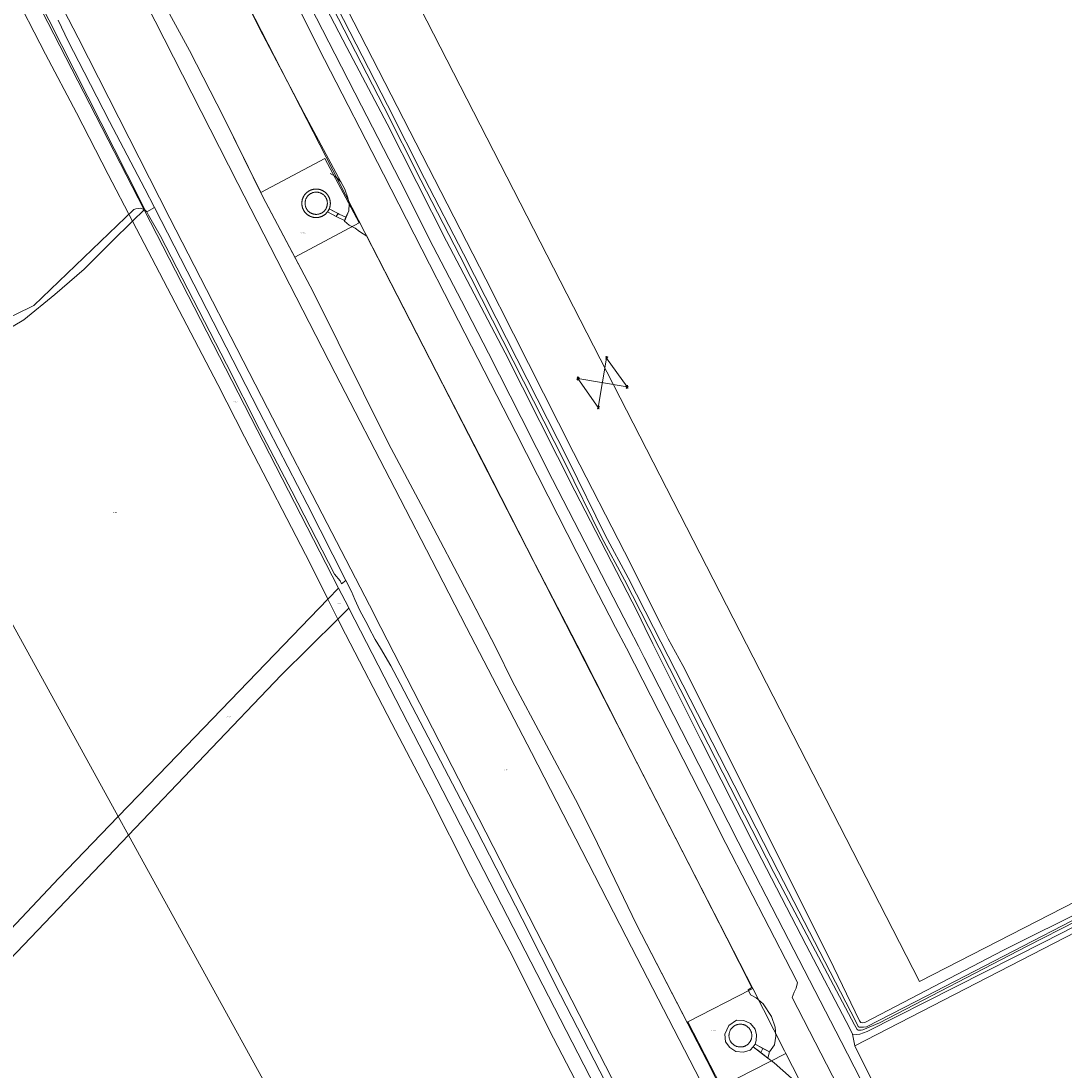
# Model space of a CAD drawing. Header units: metres. Extents: x 250001 to 257773, y 598992 to 609118.
# Tile 507 of 656: x 253388 to 253746, y 605348 to 605708. Entities that reach past the tile are written whole.
import ezdxf
from ezdxf.enums import TextEntityAlignment as Align
from ezdxf.lldxf.tags import DXFTag

# ---------------------------------------------------------------- set-up
doc = ezdxf.new("R2010")
doc.units = ezdxf.units.M
for name, color, linetype, lineweight in [('B-WE-GR-GRAS-GV', 252, 'Continuous', 13), ('B-WE-GR-GROENVOORZIENING-GV', 252, 'Continuous', 18), ('B-WE-IE-MEUBILAIR_WEGMEUBILAIR_HOOGSPANNINGSMAST-G', 252, 'Continuous', 18), ('B-WE-IE-MEUBILAIR_WEGMEUBILAIR_HOOGSPANNINGSMAST-S', 252, 'Continuous', 25), ('B-WE-IE-TERREINAFSCHEIDING_KUNSTMATIG_HEKWERK-G', 252, 'IE-TERREINAFSCHEIDING-KUNSTMATIG', 18), ('B-WE-KG-GRENS_PERCEEL-G', 150, 'KG-PERCEEL', 18), ('B-WE-KG-GRENS_PERCEEL-S', 150, 'Continuous', 25), ('B-WE-OG-BEBOUWING_WINDTURBINE-GV', 1, 'Continuous', 18), ('B-WE-OG-TERREIN_ERF-GV', 7, 'Continuous', 18), ('B-WE-OG-WATER-GV', 252, 'Continuous', 18), ('B-WE-OG-WATER_SLOOT-GV', 252, 'Continuous', 18), ('B-WE-VH-ONVERHARD-GV', 252, 'Continuous', 18), ('B-WE-VH-VERHARDING_GESLOTEN-GV', 252, 'Continuous', 18), ('B-WE-VH-VERHARDING_OPEN-GV', 252, 'Continuous', 18), ('X-XX-AL-REFERENTIE-G', 7, 'Continuous', 18)]:
    doc.layers.add(name, color=color, linetype=linetype, lineweight=lineweight)
doc.styles.add('NLCS-ISO', font='NLCS-ISO.ttf')
doc.styles.get("Standard").update_dxf_attribs({"font": 'NLCS-ISO.ttf'})
doc.linetypes.add('IE-TERREINAFSCHEIDING-KUNSTMATIG', pattern='A,4,[82,NLCS.shx,S=0.75,R=90,X=0,Y=0],4,-2', length=10)
tags = doc.linetypes.add('KG-PERCEEL', pattern='A,5.5,-2,["P",Standard,S=1.8,R=0,X=-0.5,Y=-0.9],-2,5.5,-2,[5,NLCS.SHX,S=0.75,R=0,X=0,Y=0],-2', length=19).pattern_tags.tags
tags[6] = DXFTag(74, 10)

# ---------------------------------------------------------------- blocks, each defined once
blk = doc.blocks.new('SKG-PERCEELNUMMER-SO')
at = {"style": 'NLCS-ISO', "oblique": 10, "flags": 1}
blk.add_attdef('GEMEENTECODE', text='', height=1.8, dxfattribs=at).set_placement((0, 2.6), align=Align.MIDDLE_CENTER)
at = {"style": 'NLCS-ISO', "oblique": 10}
blk.add_attdef('SECTIE', text='', height=1.8, dxfattribs=at).set_placement((-0.5, 0), align=Align.MIDDLE_RIGHT)
blk.add_attdef('PERCEELNUMMER', text='', height=1.8, dxfattribs=at).set_placement((0.5, 0), align=Align.MIDDLE_LEFT)
blk = doc.blocks.new('BS2021-132-Xref-KAD-20210617')
at = {"layer": 'B-WE-KG-GRENS_PERCEEL-G', "flags": 128}
for points in [[(253470.56, 605649.139), (253457.9, 605674.94), (253446.08, 605697.87), (253436.54, 605715.57), (253422.18, 605744.18), (253415.72, 605756.15), (253408.6, 605770.75), (253388.75, 605809.41), (253366.24, 605852.73), (253337.08, 605908.04), (253312.5, 605956.97), (253312.182, 605957.553)], [(253426.556, 605639.316), (253418.192, 605655.327), (253407.346, 605676.526), (253396.763, 605696.651), (253384.979, 605719.589), (253377.667, 605733.601), (253371.834, 605745.185), (253368.177, 605752.239), (253364.861, 605760.562), (253361.481, 605769.315), (253358.659, 605776.21), (253356.44, 605783.521), (253354.685, 605789.285), (253353.758, 605792.101), (253352.669, 605794.369), (253351.549, 605796.102), (253348.802, 605798.617), (253346.569, 605800.856), (253344.057, 605803.991), (253341.374, 605807.539), (253338.755, 605812.235), (253337.02, 605816.394), (253334.087, 605821.475), (253328.92, 605830.464), (253323.509, 605840.051), (253320.504, 605846.326), (253319.392, 605850.154), (253319.263, 605857.223), (253318.847, 605860.311)], [(253318.847, 605860.311), (253430.534, 605643.219)], [(253778.9, 605103.93), (253895.76, 605163.82), (253928.51, 605272.36), (253839.73, 605451.94), (253696.62, 605378.51), (253493.39, 605774.79), (253562.46, 605853.27)], [(253639.33, 605376.127), (253413.23, 605816.94), (253415.54, 605819.55)], [(253482.223, 605627.032), (253504.305, 605638.717), (253492.599, 605660.837), (253470.56, 605649.139)], [(253470.591, 605649.075), (253470.56, 605649.139)], [(253482.223, 605627.032), (253471.28, 605647.67), (253470.591, 605649.075)], [(253426.556, 605639.316), (253430.534, 605643.219)], [(253430.534, 605643.219), (253497.28, 605513.482)], [(253338.764, 605585.671), (253348.42, 605587.427), (253362.48, 605591.444), (253371.854, 605595.461), (253382.568, 605601.487), (253389.262, 605605.504), (253399.976, 605614.209), (253410.018, 605622.913), (253419.392, 605632.287), (253426.556, 605639.316)], [(253493.631, 605509.697), (253487.506, 605521.94), (253464.978, 605565.34), (253455.826, 605583.352), (253426.556, 605639.316)], [(253482.249, 605626.984), (253482.223, 605627.032)], [(253617.093, 605363.997), (253599.5, 605398.12), (253584.56, 605428.92), (253578.55, 605440.94), (253556.79, 605481.67), (253551.42, 605492.69), (253542.77, 605509.49), (253526.45, 605540.59), (253514.37, 605563.08), (253488.54, 605615.12), (253482.249, 605626.984)], [(253421.675, 605435.101), (253338.764, 605585.671)], [(253497.28, 605513.482), (253493.693, 605509.762)], [(253497.28, 605513.482), (253500.67, 605506.89), (253500.822, 605506.597)], [(253493.631, 605509.697), (253438.81, 605452.847), (253421.675, 605435.101)], [(253493.693, 605509.762), (253493.631, 605509.697)], [(253497.048, 605502.865), (253493.631, 605509.697)], [(253497.134, 605502.95), (253500.822, 605506.597)], [(253500.822, 605506.597), (253682.112, 605154.213)], [(253425.181, 605428.733), (253477.594, 605483.625), (253497.048, 605502.865)], [(253497.048, 605502.865), (253497.134, 605502.95)], [(253681.602, 605153.845), (253674.909, 605163.539), (253670.369, 605169.624), (253666.611, 605174.305), (253662.96, 605179.294), (253654.501, 605195.325), (253649.28, 605206.782), (253636.228, 605232.007), (253627.138, 605250.296), (253613.725, 605275.984), (253598.632, 605305.022), (253585.94, 605330.298), (253571.032, 605359.112), (253555.998, 605388.872), (253542.527, 605414.44), (253528.229, 605442.73), (253515.49, 605467.05), (253499.632, 605497.701), (253497.048, 605502.865)], [(253421.675, 605435.101), (253401.314, 605414.013), (253344.402, 605353.753), (253301.552, 605309.563), (253296.196, 605304.876), (253225.892, 605230.556), (253144.206, 605144.184), (253095.33, 605093.298), (253087.296, 605086.602), (253044.488, 605041.395)], [(253425.181, 605428.733), (253421.675, 605435.101)], [(253048.469, 605034.2), (253425.181, 605428.733)], [(253577.29, 605152.5), (253425.181, 605428.733)], [(253638.463, 605375.699), (253617.138, 605364.627)], [(253639.33, 605376.127), (253638.463, 605375.699)], [(253650.748, 605353.867), (253650.29, 605354.76), (253639.33, 605376.127)], [(253718.741, 605164.746), (253704.01, 605193.35), (253684.26, 605230.44), (253663.55, 605271.31), (253644.54, 605309.4), (253625.15, 605348.37), (253617.093, 605363.997)], [(253617.138, 605364.627), (253628.493, 605342.465), (253650.748, 605353.867)], [(253740.505, 605178.813), (253650.748, 605353.867)]]:
    blk.add_lwpolyline(points, dxfattribs=at)
at = {"layer": 'B-WE-KG-GRENS_PERCEEL-S', "xscale": 0.2, "yscale": 0.2, "zscale": 0.2}
for p, values in [((253484.603, 605635.321), {'PERCEELNUMMER': '3594', 'SECTIE': 'A'}), ((253461.544, 605577.357), {'PERCEELNUMMER': '202', 'SECTIE': 'M'}), ((253420.287, 605539.357), {'PERCEELNUMMER': '203', 'SECTIE': 'M'}), ((253497.24, 605508.196), {'PERCEELNUMMER': '204', 'SECTIE': 'M'}), ((253459.352, 605469.269), {'PERCEELNUMMER': '205', 'SECTIE': 'M'}), ((253554.505, 605451.145), {'PERCEELNUMMER': '104', 'SECTIE': 'M'}), ((253625.533, 605361.713), {'PERCEELNUMMER': '3593', 'SECTIE': 'A'})]:
    blk.add_blockref('SKG-PERCEELNUMMER-SO', p, dxfattribs=at).add_auto_attribs(values)
blk = doc.blocks.new('SKL-ET_HS_MAST-SO')
for p, q in [((0, 2.1), (-1.4, 1.8)), ((-1.4, 1.8), (-1.4, 1.6)), ((-1.4, 1.6), (0, 1.6)), ((0, 1.3), (-1.4, 1)), ((-1.4, 1), (-1.4, 0.9)), ((-1.4, 0.9), (0, 0.9)), ((-0.4, -0.4), (-0.1, 0.9)), ((0, 0), (-0.4, -0.4)), ((0, 0.5), (-0.2, 0.7)), ((0, 0.5), (-0.2, 0.3)), ((0, 0), (-0.2, 0.3)), ((-0.1, 0.9), (-0.1, 2)), ((0, 2.1), (1.4, 1.8)), ((1.4, 1.6), (0, 1.6)), ((0, 1.3), (1.4, 1)), ((1.4, 0.9), (0, 0.9)), ((0, 0.5), (0.2, 0.7)), ((0, 0.5), (0.2, 0.3)), ((0, 0), (0.2, 0.3)), ((0, 0), (0.4, -0.4)), ((0.1, 0.9), (0.1, 2)), ((0.4, -0.4), (0.1, 0.9)), ((1.4, 1.8), (1.4, 1.6)), ((1.4, 1), (1.4, 0.9)), ((-1, -1.8), (-0.4, -0.4)), ((-1, -1.8), (0, -0.8)), ((0, -0.8), (-0.4, -0.4)), ((0, -0.8), (0.4, -0.4)), ((1, -1.8), (0, -0.8)), ((1, -1.8), (0.4, -0.4))]:
    blk.add_line(p, q)
for points in [[(-1.4, -2), (-0.7, -2), (-0.7, -1.8), (-1.4, -1.8)], [(1.4, -2), (0.7, -2), (0.7, -1.8), (1.4, -1.8)]]:
    blk.add_lwpolyline(points, close=True)
blk = doc.blocks.new('BS2021-132-Xref-BGT-GRIJS-20210617-aangepast')
at = {"layer": 'B-WE-GR-GRAS-GV', "flags": 128}
for points in [[(253436.54, 605715.57), (253446.08, 605697.87), (253457.9, 605674.94), (253471.28, 605647.67), (253488.54, 605615.12), (253514.37, 605563.08), (253526.45, 605540.59), (253542.77, 605509.49), (253547.66, 605500), (253551.42, 605492.69), (253556.79, 605481.67), (253578.55, 605440.94), (253584.56, 605428.92), (253599.5, 605398.12), (253625.15, 605348.37), (253634.558, 605329.462)], [(253655.676, 605342.785), (253646.648, 605350.618), (253644.543, 605352.251), (253642.082, 605354.16), (253639.545, 605356.128), (253638.416, 605354.933), (253636.226, 605354.269), (253633.504, 605354.534), (253631.446, 605355.928), (253629.986, 605357.853), (253629.787, 605360.509), (253631.181, 605363.429), (253633.836, 605365.222), (253636.285, 605365.092), (253638.616, 605364.16), (253640.142, 605362.168), (253640.607, 605360.177), (253640.474, 605358.318), (253640.142, 605357.057), (253642.855, 605355.591), (253645.055, 605354.402), (253646.856, 605356.796), (253647.241, 605359.766), (253647.089, 605362.833), (253645.737, 605366.471), (253642.948, 605370.902), (253640.518, 605372.898), (253638.623, 605373.929), (253637.773, 605375.685), (253639.087, 605376.505), (253630.522, 605393.418), (253617.564, 605418.685), (253597.615, 605457.463), (253580.958, 605490.324), (253575.494, 605501.02), (253564.827, 605521.496), (253547.1, 605556.227), (253533.204, 605583.237), (253519.419, 605609.957), (253506.903, 605634.237), (253504.479, 605635.767), (253502.941, 605636.895), (253500.937, 605637.938), (253499.242, 605639.372), (253499.316, 605639.541), (253496.943, 605640.678), (253496.393, 605640.967), (253493.454, 605642.509), (253493.435, 605642.485), (253493.365, 605642.396), (253493.293, 605642.308), (253493.219, 605642.222), (253493.143, 605642.138), (253493.065, 605642.056), (253492.986, 605641.976), (253492.904, 605641.897), (253492.821, 605641.821), (253492.737, 605641.747), (253492.65, 605641.674), (253492.563, 605641.604), (253492.474, 605641.536), (253492.383, 605641.471), (253492.292, 605641.407), (253492.199, 605641.346), (253492.106, 605641.287), (253492.011, 605641.231), (253491.916, 605641.177), (253491.82, 605641.125), (253491.723, 605641.076), (253491.625, 605641.029), (253491.527, 605640.984), (253491.429, 605640.942), (253491.33, 605640.902), (253491.23, 605640.864), (253491.131, 605640.829), (253491.032, 605640.797), (253490.932, 605640.766), (253490.832, 605640.738), (253490.733, 605640.712), (253490.634, 605640.688), (253490.534, 605640.667), (253490.436, 605640.648), (253490.337, 605640.631), (253490.239, 605640.616), (253490.142, 605640.603), (253490.045, 605640.592), (253489.948, 605640.583), (253489.853, 605640.576), (253489.758, 605640.572), (253489.663, 605640.569), (253489.57, 605640.567), (253489.477, 605640.568), (253489.385, 605640.57), (253489.294, 605640.574), (253489.204, 605640.58), (253489.115, 605640.587), (253489.027, 605640.595), (253488.853, 605640.617), (253488.768, 605640.63), (253488.684, 605640.645), (253488.6, 605640.661), (253488.515, 605640.678), (253488.43, 605640.697), (253488.344, 605640.718), (253488.258, 605640.741), (253488.172, 605640.766), (253488.085, 605640.792), (253487.998, 605640.821), (253487.91, 605640.851), (253487.823, 605640.883), (253487.735, 605640.917), (253487.647, 605640.953), (253487.559, 605640.991), (253487.472, 605641.031), (253487.384, 605641.074), (253487.296, 605641.118), (253487.209, 605641.164), (253487.122, 605641.213), (253487.035, 605641.264), (253486.949, 605641.317), (253486.864, 605641.372), (253486.778, 605641.429), (253486.694, 605641.488), (253486.61, 605641.55), (253486.527, 605641.614), (253486.446, 605641.68), (253486.365, 605641.748), (253486.284, 605641.818), (253486.206, 605641.89), (253486.128, 605641.965), (253486.052, 605642.041), (253485.977, 605642.12), (253485.903, 605642.2), (253485.831, 605642.283), (253485.76, 605642.367), (253485.692, 605642.454), (253485.625, 605642.542), (253485.559, 605642.632), (253485.496, 605642.724), (253485.434, 605642.817), (253485.375, 605642.912), (253485.317, 605643.009), (253485.262, 605643.107), (253485.209, 605643.206), (253485.158, 605643.307), (253485.11, 605643.409), (253485.063, 605643.513), (253485.02, 605643.617), (253484.978, 605643.723), (253484.939, 605643.829), (253484.903, 605643.936), (253484.869, 605644.044), (253484.837, 605644.153), (253484.808, 605644.262), (253484.782, 605644.372), (253484.758, 605644.483), (253484.737, 605644.593), (253484.718, 605644.704), (253484.702, 605644.815), (253484.689, 605644.926), (253484.678, 605645.037), (253484.67, 605645.148), (253484.664, 605645.258), (253484.661, 605645.369), (253484.66, 605645.479), (253484.661, 605645.589), (253484.666, 605645.698), (253484.672, 605645.806), (253484.681, 605645.914), (253484.692, 605646.021), (253484.706, 605646.127), (253484.721, 605646.232), (253484.739, 605646.336), (253484.759, 605646.44), (253484.781, 605646.542), (253484.805, 605646.643), (253484.831, 605646.743), (253484.859, 605646.841), (253484.889, 605646.939), (253484.921, 605647.035), (253484.954, 605647.13), (253484.989, 605647.223), (253485.026, 605647.315), (253485.064, 605647.405), (253485.103, 605647.494), (253485.144, 605647.582), (253485.187, 605647.667), (253485.231, 605647.752), (253485.275, 605647.834), (253485.321, 605647.916), (253485.369, 605647.995), (253485.417, 605648.073), (253485.466, 605648.149), (253485.516, 605648.224), (253485.567, 605648.297), (253485.619, 605648.368), (253485.672, 605648.438), (253485.725, 605648.506), (253485.779, 605648.573), (253485.834, 605648.638), (253485.891, 605648.703), (253485.949, 605648.767), (253486.009, 605648.832), (253486.07, 605648.895), (253486.134, 605648.958), (253486.199, 605649.021), (253486.266, 605649.082), (253486.334, 605649.144), (253486.405, 605649.204), (253486.477, 605649.263), (253486.551, 605649.322), (253486.627, 605649.38), (253486.704, 605649.436), (253486.784, 605649.492), (253486.865, 605649.546), (253486.947, 605649.6), (253487.032, 605649.652), (253487.118, 605649.702), (253487.206, 605649.751), (253487.295, 605649.799), (253487.386, 605649.845), (253487.479, 605649.889), (253487.573, 605649.932), (253487.669, 605649.973), (253487.766, 605650.013), (253487.864, 605650.05), (253487.964, 605650.086), (253488.066, 605650.119), (253488.168, 605650.151), (253488.272, 605650.18), (253488.377, 605650.207), (253488.482, 605650.232), (253488.589, 605650.255), (253488.697, 605650.275), (253488.806, 605650.293), (253488.915, 605650.309), (253489.025, 605650.322), (253489.136, 605650.333), (253489.248, 605650.341), (253489.359, 605650.347), (253489.472, 605650.35), (253489.584, 605650.35), (253489.697, 605650.348), (253489.809, 605650.343), (253489.922, 605650.336), (253490.035, 605650.326), (253490.147, 605650.314), (253490.26, 605650.299), (253490.372, 605650.281), (253490.483, 605650.261), (253490.594, 605650.238), (253490.705, 605650.212), (253490.814, 605650.184), (253490.923, 605650.154), (253491.031, 605650.121), (253491.138, 605650.086), (253491.244, 605650.048), (253491.349, 605650.008), (253491.453, 605649.966), (253491.555, 605649.921), (253491.656, 605649.874), (253491.756, 605649.825), (253491.854, 605649.774), (253491.951, 605649.721), (253492.046, 605649.666), (253492.139, 605649.609), (253492.231, 605649.551), (253492.321, 605649.49), (253492.41, 605649.428), (253492.496, 605649.365), (253492.581, 605649.299), (253492.663, 605649.233), (253492.744, 605649.165), (253492.823, 605649.095), (253492.9, 605649.025), (253492.975, 605648.953), (253493.047, 605648.88), (253493.118, 605648.806), (253493.187, 605648.731), (253493.254, 605648.655), (253493.318, 605648.579), (253493.381, 605648.502), (253493.442, 605648.424), (253493.5, 605648.346), (253493.557, 605648.267), (253493.611, 605648.187), (253493.663, 605648.108), (253493.714, 605648.027), (253493.763, 605647.947), (253493.809, 605647.867), (253493.854, 605647.786), (253493.896, 605647.705), (253493.937, 605647.624), (253493.976, 605647.544), (253494.013, 605647.463), (253494.049, 605647.382), (253494.082, 605647.302), (253494.114, 605647.222), (253494.144, 605647.142), (253494.173, 605647.061), (253494.2, 605646.979), (253494.227, 605646.896), (253494.252, 605646.812), (253494.276, 605646.727), (253494.298, 605646.64), (253494.319, 605646.552), (253494.339, 605646.462), (253494.357, 605646.372), (253494.373, 605646.28), (253494.388, 605646.188), (253494.401, 605646.094), (253494.413, 605645.999), (253494.422, 605645.903), (253494.43, 605645.807), (253494.436, 605645.709), (253494.44, 605645.611), (253494.442, 605645.511), (253494.443, 605645.411), (253494.44, 605645.31), (253494.436, 605645.209), (253494.43, 605645.106), (253494.422, 605645.004), (253494.411, 605644.901), (253494.398, 605644.797), (253494.383, 605644.693), (253494.365, 605644.589), (253494.345, 605644.485), (253494.322, 605644.38), (253494.298, 605644.276), (253494.27, 605644.171), (253494.241, 605644.067), (253494.209, 605643.963), (253494.174, 605643.859), (253494.137, 605643.756), (253494.097, 605643.653), (253494.062, 605643.566), (253497.112, 605641.966), (253497.49, 605641.768), (253499.802, 605640.659), (253500.772, 605642.89), (253500.885, 605645.273), (253500.486, 605647.316), (253499.407, 605650.322), (253497.987, 605652.818), (253485.365, 605676.474), (253471.315, 605703.224), (253443.058, 605759.025)]]:
    blk.add_lwpolyline(points, dxfattribs=at)
at = {"layer": 'B-WE-GR-GROENVOORZIENING-GV', "flags": 128}
for points in [[(253443.058, 605759.025), (253471.315, 605703.224), (253485.365, 605676.474), (253497.987, 605652.818), (253499.407, 605650.322), (253500.486, 605647.316), (253500.885, 605645.273), (253500.772, 605642.89), (253499.802, 605640.659), (253499.316, 605639.541), (253499.242, 605639.372), (253500.937, 605637.938), (253502.941, 605636.895), (253504.479, 605635.767), (253506.903, 605634.237), (253519.419, 605609.957), (253533.204, 605583.237), (253547.1, 605556.227), (253564.827, 605521.496), (253575.494, 605501.02), (253580.958, 605490.324), (253597.615, 605457.463), (253617.564, 605418.685), (253630.522, 605393.418), (253639.087, 605376.505), (253637.773, 605375.685), (253638.623, 605373.929), (253640.518, 605372.898), (253642.948, 605370.902), (253645.737, 605366.471), (253647.089, 605362.833), (253647.241, 605359.766), (253646.856, 605356.796), (253645.055, 605354.402), (253644.543, 605352.251), (253646.648, 605350.618), (253655.676, 605342.785)], [(253670.59, 605338.62), (253652.918, 605373.021), (253653.558, 605374.849), (253654.237, 605376.24), (253654.668, 605378.184), (253652.38, 605382.65), (253630.1, 605425.87), (253621.06, 605443.82), (253595.99, 605492.82), (253592.26, 605500), (253590.08, 605504.19), (253579.04, 605525.67), (253569.22, 605545.06), (253558.08, 605566.8), (253547.23, 605587.98), (253536.19, 605609.42), (253525.78, 605629.71), (253512.73, 605655.48), (253492.45, 605694.81), (253484.29, 605710.86)], [(253500.29, 605711.82), (253532.34, 605649.56), (253547.78, 605619.4), (253557.26, 605600.71), (253577.88, 605559.98), (253595.37, 605525.93), (253608.4, 605500), (253610.37, 605496.08), (253615.405, 605486.955), (253665.72, 605386.396), (253676.017, 605364.983), (253676.459, 605364.413), (253676.996, 605364.348), (253677.786, 605364.41), (253725.41, 605389.257), (253784.613, 605418.823)], [(253379.771, 605743.995), (253429.253, 605646.536), (253430.84, 605643.239), (253431.473, 605642.59), (253434.119, 605644.061), (253430.85, 605650.44), (253418.72, 605673.57), (253409.97, 605690.47), (253404.55, 605701.1), (253401.11, 605708.3)], [(253483.44, 605721.29), (253495.99, 605696.72), (253505.13, 605678.87), (253518.33, 605653.45), (253529.71, 605630.67), (253539.43, 605612.02), (253548.67, 605594.08), (253559.96, 605572.04), (253570.7, 605550.71), (253583.6, 605525.73), (253593.38, 605506.64), (253596.81, 605500), (253600.12, 605493.58), (253602.07, 605489.64), (253617.47, 605459.68), (253634.37, 605426.38), (253649.81, 605396.47), (253669.65, 605357.89), (253676.324, 605344.983)], [(253679.962, 605345.155), (253674.385, 605356.481), (253673.55, 605360.44), (253672.62, 605362.38), (253657.66, 605391), (253639.09, 605426.99), (253621.6, 605461.44), (253605.09, 605494.33), (253602.31, 605500), (253599.77, 605505.2), (253578.27, 605546.87), (253554.43, 605594.18), (253534.34, 605632.42), (253513.92, 605672.74), (253500.08, 605698.87), (253487.52, 605723.1)]]:
    blk.add_lwpolyline(points, dxfattribs=at)
blk.add_lwpolyline([(253445.31, 605622.22), (253434.119, 605644.061), (253431.473, 605642.59), (253432.023, 605641.427), (253436.046, 605634.462), (253458.839, 605590.29), (253470.16, 605567.827), (253481.179, 605546.72), (253495.821, 605518.227), (253497.781, 605516.016), (253498.286, 605514.972), (253499.716, 605516.118), (253486.45, 605542.31), (253469.94, 605574.32)], close=True, dxfattribs=at)
at = {"layer": 'B-WE-IE-MEUBILAIR_WEGMEUBILAIR_HOOGSPANNINGSMAST-G', "flags": 128}
blk.add_lwpolyline([(253589.24, 605592.39), (253596.236, 605582.487), (253579.362, 605585.356), (253586.358, 605575.453)], close=True, dxfattribs=at)
at = {"layer": 'B-WE-IE-TERREINAFSCHEIDING_KUNSTMATIG_HEKWERK-G', "flags": 128}
for points in [[(253494.369, 605655.71), (253496.227, 605654.69), (253497.987, 605652.818), (253499.407, 605650.322), (253500.486, 605647.316), (253500.885, 605645.273), (253500.772, 605642.89), (253499.242, 605639.371), (253500.937, 605637.938), (253502.941, 605636.895), (253504.479, 605635.767)], [(253493.454, 605642.509), (253496.943, 605640.678), (253499.316, 605639.541)], [(253494.062, 605643.566), (253497.49, 605641.768), (253499.802, 605640.659)], [(253575.494, 605501.02), (253564.827, 605521.496), (253547.1, 605556.227), (253533.204, 605583.237), (253519.419, 605609.957), (253506.903, 605634.237), (253504.479, 605635.767)], [(253645.055, 605354.402), (253646.855, 605356.796), (253647.241, 605359.766), (253647.089, 605362.833), (253645.737, 605366.471), (253642.948, 605370.902), (253640.518, 605372.898), (253638.623, 605373.929), (253637.773, 605375.685), (253639.087, 605376.505), (253630.522, 605393.418), (253617.564, 605418.685), (253597.615, 605457.463), (253580.958, 605490.324), (253575.494, 605501.02)], [(253645.055, 605354.402), (253640.142, 605357.057), (253640.474, 605358.318), (253640.607, 605360.177), (253640.142, 605362.168), (253638.616, 605364.16), (253636.285, 605365.092), (253633.836, 605365.222), (253631.181, 605363.429), (253629.787, 605360.509), (253629.986, 605357.853), (253631.446, 605355.928), (253633.504, 605354.534), (253636.226, 605354.269), (253638.416, 605354.933), (253639.545, 605356.128), (253644.543, 605352.251)], [(253644.543, 605352.251), (253646.648, 605350.618), (253655.676, 605342.785), (253794.942, 605071.619), (253812.998, 605036.637), (253812.267, 605035.856)]]:
    blk.add_lwpolyline(points, dxfattribs=at)
at = {"layer": 'B-WE-OG-BEBOUWING_WINDTURBINE-GV', "flags": 128}
for points in [[(253489.694, 605649.302), (253489.52, 605649.303), (253489.345, 605649.296), (253489.171, 605649.28), (253488.998, 605649.257), (253488.826, 605649.226), (253488.655, 605649.187), (253488.487, 605649.14), (253488.321, 605649.086), (253488.157, 605649.024), (253487.997, 605648.954), (253487.84, 605648.878), (253487.686, 605648.794), (253487.537, 605648.703), (253487.392, 605648.606), (253487.251, 605648.502), (253487.115, 605648.392), (253486.985, 605648.275), (253486.86, 605648.153), (253486.741, 605648.025), (253486.628, 605647.892), (253486.521, 605647.754), (253486.42, 605647.611), (253486.326, 605647.464), (253486.239, 605647.312), (253486.159, 605647.157), (253486.085, 605646.998), (253486.02, 605646.836), (253485.962, 605646.671), (253485.911, 605646.504), (253485.869, 605646.334), (253485.834, 605646.163), (253485.806, 605645.99), (253485.787, 605645.816), (253485.776, 605645.642), (253485.773, 605645.467), (253485.777, 605645.292), (253485.79, 605645.118), (253485.809, 605644.957), (253485.837, 605644.784), (253485.873, 605644.613), (253485.916, 605644.444), (253485.968, 605644.277), (253486.027, 605644.112), (253486.093, 605643.951), (253486.167, 605643.792), (253486.248, 605643.637), (253486.335, 605643.486), (253486.43, 605643.339), (253486.532, 605643.197), (253486.639, 605643.059), (253486.753, 605642.926), (253486.873, 605642.799), (253486.999, 605642.677), (253487.13, 605642.562), (253487.266, 605642.452), (253487.407, 605642.349), (253487.552, 605642.252), (253487.702, 605642.162), (253487.856, 605642.079), (253488.014, 605642.003), (253488.174, 605641.934), (253488.338, 605641.873), (253488.505, 605641.819), (253488.673, 605641.774), (253488.844, 605641.735), (253489.016, 605641.705), (253489.189, 605641.683), (253489.364, 605641.668), (253489.538, 605641.661), (253489.713, 605641.663), (253489.806, 605641.667), (253489.98, 605641.681), (253490.154, 605641.702), (253490.326, 605641.732), (253490.497, 605641.769), (253490.666, 605641.815), (253490.832, 605641.868), (253490.997, 605641.928), (253491.158, 605641.996), (253491.315, 605642.071), (253491.47, 605642.154), (253491.62, 605642.243), (253491.766, 605642.339), (253491.908, 605642.442), (253492.044, 605642.551), (253492.176, 605642.666), (253492.302, 605642.787), (253492.422, 605642.914), (253492.537, 605643.046), (253492.645, 605643.183), (253492.747, 605643.325), (253492.843, 605643.472), (253492.931, 605643.622), (253493.013, 605643.777), (253493.087, 605643.935), (253493.155, 605644.097), (253493.214, 605644.261), (253493.266, 605644.428), (253493.311, 605644.597), (253493.347, 605644.768), (253493.376, 605644.94), (253493.397, 605645.114), (253493.41, 605645.288), (253493.415, 605645.463), (253493.412, 605645.638), (253493.4, 605645.813), (253493.381, 605645.986), (253493.37, 605646.066), (253493.339, 605646.238), (253493.301, 605646.409), (253493.255, 605646.577), (253493.201, 605646.744), (253493.139, 605646.907), (253493.071, 605647.068), (253492.994, 605647.225), (253492.911, 605647.379), (253492.821, 605647.529), (253492.724, 605647.674), (253492.62, 605647.815), (253492.511, 605647.951), (253492.395, 605648.082), (253492.273, 605648.207), (253492.145, 605648.327), (253492.013, 605648.441), (253491.875, 605648.548), (253491.732, 605648.649), (253491.585, 605648.744), (253491.434, 605648.831), (253491.279, 605648.912), (253491.12, 605648.986), (253490.958, 605649.052), (253490.794, 605649.11), (253490.626, 605649.161), (253490.457, 605649.205), (253490.388, 605649.22), (253490.216, 605649.253), (253490.043, 605649.277), (253489.869, 605649.294)], [(253635.287, 605363.876), (253635.11, 605363.88), (253634.933, 605363.876), (253634.896, 605363.874), (253634.72, 605363.86), (253634.544, 605363.838), (253634.37, 605363.809), (253634.197, 605363.771), (253634.026, 605363.726), (253633.857, 605363.673), (253633.691, 605363.612), (253633.528, 605363.544), (253633.368, 605363.468), (253633.212, 605363.386), (253633.059, 605363.296), (253632.911, 605363.2), (253632.767, 605363.097), (253632.628, 605362.988), (253632.494, 605362.872), (253632.365, 605362.751), (253632.283, 605362.667), (253632.164, 605362.536), (253632.051, 605362.401), (253631.944, 605362.26), (253631.843, 605362.114), (253631.75, 605361.965), (253631.663, 605361.811), (253631.583, 605361.653), (253631.511, 605361.492), (253631.445, 605361.328), (253631.388, 605361.16), (253631.338, 605360.991), (253631.295, 605360.819), (253631.261, 605360.646), (253631.258, 605360.63), (253631.232, 605360.455), (253631.214, 605360.279), (253631.204, 605360.102), (253631.201, 605359.926), (253631.207, 605359.749), (253631.221, 605359.572), (253631.243, 605359.397), (253631.273, 605359.222), (253631.31, 605359.049), (253631.356, 605358.878), (253631.409, 605358.71), (253631.469, 605358.543), (253631.537, 605358.38), (253631.613, 605358.22), (253631.695, 605358.063), (253631.785, 605357.911), (253631.881, 605357.762), (253631.984, 605357.619), (253632.093, 605357.479), (253632.209, 605357.345), (253632.33, 605357.217), (253632.457, 605357.094), (253632.59, 605356.977), (253632.727, 605356.865), (253632.87, 605356.761), (253633.017, 605356.663), (253633.169, 605356.571), (253633.324, 605356.487), (253633.483, 605356.409), (253633.646, 605356.339), (253633.811, 605356.277), (253633.979, 605356.221), (253634.15, 605356.174), (253634.322, 605356.134), (253634.496, 605356.102), (253634.671, 605356.078), (253634.848, 605356.062), (253635.024, 605356.054), (253635.201, 605356.054), (253635.378, 605356.062), (253635.554, 605356.078), (253635.686, 605356.095), (253635.86, 605356.125), (253636.033, 605356.162), (253636.204, 605356.208), (253636.373, 605356.261), (253636.539, 605356.321), (253636.703, 605356.389), (253636.863, 605356.465), (253637.019, 605356.547), (253637.172, 605356.637), (253637.32, 605356.733), (253637.464, 605356.836), (253637.603, 605356.945), (253637.737, 605357.061), (253637.865, 605357.182), (253637.989, 605357.309), (253638.106, 605357.442), (253638.149, 605357.494), (253638.258, 605357.634), (253638.36, 605357.778), (253638.455, 605357.927), (253638.544, 605358.08), (253638.626, 605358.237), (253638.701, 605358.397), (253638.768, 605358.561), (253638.828, 605358.727), (253638.88, 605358.896), (253638.924, 605359.068), (253638.961, 605359.241), (253638.99, 605359.415), (253639.011, 605359.591), (253639.024, 605359.767), (253639.029, 605359.926), (253639.027, 605360.103), (253639.017, 605360.28), (253638.999, 605360.456), (253638.972, 605360.631), (253638.938, 605360.804), (253638.897, 605360.976), (253638.847, 605361.146), (253638.79, 605361.313), (253638.725, 605361.478), (253638.653, 605361.64), (253638.574, 605361.798), (253638.488, 605361.953), (253638.394, 605362.103), (253638.295, 605362.249), (253638.188, 605362.39), (253638.075, 605362.527), (253637.957, 605362.658), (253637.832, 605362.784), (253637.702, 605362.903), (253637.567, 605363.017), (253637.426, 605363.125), (253637.281, 605363.226), (253637.131, 605363.321), (253636.978, 605363.409), (253636.82, 605363.489), (253636.659, 605363.563), (253636.495, 605363.629), (253636.328, 605363.687), (253636.159, 605363.738), (253635.987, 605363.782), (253635.814, 605363.817), (253635.639, 605363.845), (253635.463, 605363.865)]]:
    blk.add_lwpolyline(points, close=True, dxfattribs=at)
at = {"layer": 'B-WE-OG-TERREIN_ERF-GV', "flags": 128}
blk.add_lwpolyline([(253349.937, 605589.475), (253392.662, 605610.379), (253426.981, 605643.312), (253427.765, 605643.553), (253429.342, 605643.79), (253430.84, 605643.239), (253429.253, 605646.536), (253379.771, 605743.995)], dxfattribs=at)
blk.add_lwpolyline([(253924.513, 605271.585), (253837.759, 605440.655), (253674.385, 605356.481), (253679.962, 605345.155), (253684.405, 605336.131), (253685.39, 605334.13), (253691.392, 605322.438), (253739.97, 605227.8), (253742.329, 605223.223), (253782.489, 605145.304), (253785.446, 605139.567), (253787.81, 605134.98), (253788.555, 605133.456), (253793.969, 605122.378), (253796.562, 605117.071), (253892.441, 605166.321)], close=True, dxfattribs=at)
at = {"layer": 'B-WE-OG-WATER-GV', "flags": 128}
for points in [[(253623.261, 605340.845), (253595.888, 605393.792), (253563.412, 605457.026), (253541.111, 605500), (253531.108, 605519.546), (253516.557, 605547.655), (253496.139, 605587.164), (253462.653, 605652.301), (253431.196, 605714.178)], [(253391.156, 605734.79), (253407.919, 605702.263), (253439.37, 605640.398), (253472.896, 605575.184), (253493.33, 605535.641), (253507.858, 605507.579), (253511.737, 605500), (253542.889, 605439.346), (253584.721, 605357.613), (253632.19, 605265.342), (253680.163, 605172.41), (253711.788, 605110.529), (253746.816, 605041.758), (253768.343, 605000), (253773.282, 604990.588), (253781.561, 604974.433), (253788.398, 604961.283), (253795.502, 604947.328), (253803.834, 604931.012), (253809.496, 604920.331), (253813.393, 604911.583), (253816.112, 604903.696), (253817.924, 604898.277), (253819.574, 604892.376)], [(253493.307, 605716.45), (253512.742, 605678.519), (253525.435, 605653.363), (253538.822, 605627.416), (253550.027, 605605.43), (253574.718, 605556.802), (253587.412, 605530.954), (253595.344, 605516.297), (253603.682, 605500), (253621.536, 605464.829), (253646.601, 605415.893), (253674.221, 605363.617), (253675.198, 605362.019), (253675.466, 605361.829), (253675.798, 605361.828), (253676.541, 605361.811), (253677.094, 605361.889), (253682.805, 605364.295), (253733.494, 605390.594), (253767.621, 605408.054)], [(253755.488, 605402.752), (253695.271, 605371.624), (253678.326, 605363.012), (253677.298, 605362.856), (253676.492, 605362.841), (253675.892, 605362.89), (253675.544, 605363.08), (253674.804, 605364.52), (253648.085, 605416.367), (253605.315, 605500), (253596.63, 605516.973), (253588.704, 605531.62), (253576.019, 605557.452), (253551.323, 605606.089), (253540.115, 605628.079), (253526.73, 605654.024), (253514.038, 605679.178), (253494.595, 605717.123)]]:
    blk.add_lwpolyline(points, dxfattribs=at)
at = {"layer": 'B-WE-OG-WATER_SLOOT-GV', "flags": 128}
for points in [[(253431.196, 605714.178), (253462.653, 605652.301), (253496.139, 605587.164), (253516.557, 605547.655), (253531.108, 605519.546), (253541.111, 605500), (253563.412, 605457.026), (253595.888, 605393.792), (253623.261, 605340.845)], [(253634.558, 605329.462), (253625.15, 605348.37), (253599.5, 605398.12), (253584.56, 605428.92), (253578.55, 605440.94), (253556.79, 605481.67), (253551.42, 605492.69), (253547.66, 605500), (253542.77, 605509.49), (253526.45, 605540.59), (253514.37, 605563.08), (253488.54, 605615.12), (253471.28, 605647.67), (253457.9, 605674.94), (253446.08, 605697.87), (253436.54, 605715.57)], [(253401.11, 605708.3), (253404.55, 605701.1), (253409.97, 605690.47), (253418.72, 605673.57), (253430.85, 605650.44), (253434.119, 605644.061), (253445.31, 605622.22), (253469.94, 605574.32), (253486.45, 605542.31), (253499.716, 605516.118), (253501.65, 605512.3), (253502.884, 605509.519), (253504.52, 605505.83), (253507.26, 605500.74), (253507.65, 605500), (253509.85, 605495.8), (253511.61, 605492.81), (253515.19, 605486.83), (253518.42, 605480.69), (253544.56, 605430.49), (253560.2, 605399.98), (253573.44, 605373.96), (253592.69, 605336.48)], [(253819.574, 604892.376), (253817.924, 604898.277), (253816.112, 604903.696), (253813.393, 604911.583), (253809.496, 604920.331), (253803.834, 604931.012), (253795.502, 604947.328), (253788.398, 604961.283), (253781.561, 604974.433), (253773.282, 604990.588), (253768.343, 605000), (253746.816, 605041.758), (253711.788, 605110.529), (253680.163, 605172.41), (253632.19, 605265.342), (253584.721, 605357.613), (253542.889, 605439.346), (253511.737, 605500), (253507.858, 605507.579), (253493.33, 605535.641), (253472.896, 605575.184), (253439.37, 605640.398), (253407.919, 605702.263), (253391.156, 605734.79)], [(253487.52, 605723.1), (253500.08, 605698.87), (253513.92, 605672.74), (253534.34, 605632.42), (253554.43, 605594.18), (253578.27, 605546.87), (253599.77, 605505.2), (253602.31, 605500), (253605.09, 605494.33), (253621.6, 605461.44), (253639.09, 605426.99), (253657.66, 605391), (253672.62, 605362.38), (253673.55, 605360.44), (253674.838, 605360.338), (253676.103, 605360.462), (253678.634, 605361.405), (253739.198, 605392.043), (253786.029, 605415.88)], [(253784.613, 605418.823), (253725.41, 605389.257), (253677.786, 605364.41), (253676.996, 605364.348), (253676.459, 605364.413), (253676.017, 605364.983), (253665.72, 605386.396), (253615.405, 605486.955), (253610.37, 605496.08), (253608.4, 605500), (253595.37, 605525.93), (253577.88, 605559.98), (253557.26, 605600.71), (253547.78, 605619.4), (253532.34, 605649.56), (253500.29, 605711.82)], [(253494.595, 605717.123), (253514.038, 605679.178), (253526.73, 605654.024), (253540.115, 605628.079), (253551.323, 605606.089), (253576.019, 605557.452), (253588.704, 605531.62), (253596.63, 605516.973), (253605.315, 605500), (253648.085, 605416.367), (253674.804, 605364.52), (253675.544, 605363.08), (253675.892, 605362.89), (253676.492, 605362.841), (253677.298, 605362.856), (253678.326, 605363.012), (253695.271, 605371.624), (253755.488, 605402.752)], [(253767.621, 605408.054), (253733.494, 605390.594), (253682.805, 605364.295), (253677.094, 605361.889), (253676.541, 605361.811), (253675.798, 605361.828), (253675.466, 605361.829), (253675.198, 605362.019), (253674.221, 605363.617), (253646.601, 605415.893), (253621.536, 605464.829), (253603.682, 605500), (253595.344, 605516.297), (253587.412, 605530.954), (253574.718, 605556.802), (253550.027, 605605.43), (253538.822, 605627.416), (253525.435, 605653.363), (253512.742, 605678.519), (253493.307, 605716.45)]]:
    blk.add_lwpolyline(points, dxfattribs=at)
at = {"layer": 'B-WE-VH-ONVERHARD-GV', "flags": 128}
for points in [[(253592.69, 605336.48), (253573.44, 605373.96), (253560.2, 605399.98), (253544.56, 605430.49), (253518.42, 605480.69), (253515.19, 605486.83), (253511.61, 605492.81), (253509.85, 605495.8), (253507.65, 605500), (253507.26, 605500.74), (253504.52, 605505.83), (253502.884, 605509.519), (253501.65, 605512.3), (253499.716, 605516.118), (253498.286, 605514.972), (253497.781, 605516.016), (253495.821, 605518.227), (253481.179, 605546.72), (253470.16, 605567.827), (253458.839, 605590.29), (253436.046, 605634.462), (253432.023, 605641.427), (253431.473, 605642.59), (253430.84, 605643.239), (253429.342, 605643.79), (253427.765, 605643.553), (253426.981, 605643.312), (253392.662, 605610.379), (253349.937, 605589.475)], [(253909.372, 605306.028), (253838.898, 605443.169), (253838.266, 605443.55), (253807.255, 605427.363), (253786.029, 605415.88), (253739.198, 605392.043), (253678.634, 605361.405), (253676.103, 605360.462), (253674.838, 605360.338), (253673.55, 605360.44), (253674.385, 605356.481), (253837.759, 605440.655), (253924.513, 605271.585)]]:
    blk.add_lwpolyline(points, dxfattribs=at)
at = {"layer": 'B-WE-VH-VERHARDING_GESLOTEN-GV', "flags": 128}
for points in [[(253484.29, 605710.86), (253492.45, 605694.81), (253512.73, 605655.48), (253525.78, 605629.71), (253536.19, 605609.42), (253547.23, 605587.98), (253558.08, 605566.8), (253569.22, 605545.06), (253579.04, 605525.67), (253590.08, 605504.19), (253592.26, 605500), (253595.99, 605492.82), (253621.06, 605443.82), (253630.1, 605425.87), (253652.38, 605382.65), (253654.668, 605378.184), (253654.237, 605376.24), (253653.558, 605374.849), (253652.918, 605373.021), (253670.59, 605338.62)], [(253676.324, 605344.983), (253669.65, 605357.89), (253649.81, 605396.47), (253634.37, 605426.38), (253617.47, 605459.68), (253602.07, 605489.64), (253600.12, 605493.58), (253596.81, 605500), (253593.38, 605506.64), (253583.6, 605525.73), (253570.7, 605550.71), (253559.96, 605572.04), (253548.67, 605594.08), (253539.43, 605612.02), (253529.71, 605630.67), (253518.33, 605653.45), (253505.13, 605678.87), (253495.99, 605696.72), (253483.44, 605721.29)]]:
    blk.add_lwpolyline(points, dxfattribs=at)
at = {"layer": 'B-WE-VH-VERHARDING_OPEN-GV', "flags": 128}
for points in [[(253489.697, 605650.348), (253489.584, 605650.35), (253489.472, 605650.35), (253489.359, 605650.347), (253489.248, 605650.341), (253489.136, 605650.333), (253489.025, 605650.322), (253488.915, 605650.309), (253488.806, 605650.293), (253488.697, 605650.275), (253488.589, 605650.255), (253488.482, 605650.232), (253488.377, 605650.207), (253488.272, 605650.18), (253488.168, 605650.151), (253488.066, 605650.119), (253487.964, 605650.086), (253487.864, 605650.05), (253487.766, 605650.013), (253487.669, 605649.973), (253487.573, 605649.932), (253487.479, 605649.889), (253487.386, 605649.845), (253487.295, 605649.799), (253487.206, 605649.751), (253487.118, 605649.702), (253487.032, 605649.652), (253486.947, 605649.6), (253486.865, 605649.546), (253486.784, 605649.492), (253486.704, 605649.436), (253486.627, 605649.38), (253486.551, 605649.322), (253486.477, 605649.263), (253486.405, 605649.204), (253486.334, 605649.144), (253486.266, 605649.082), (253486.199, 605649.021), (253486.134, 605648.958), (253486.07, 605648.895), (253486.009, 605648.832), (253485.949, 605648.767), (253485.891, 605648.703), (253485.834, 605648.638), (253485.779, 605648.573), (253485.725, 605648.506), (253485.672, 605648.438), (253485.619, 605648.368), (253485.567, 605648.297), (253485.516, 605648.224), (253485.466, 605648.149), (253485.417, 605648.073), (253485.369, 605647.995), (253485.321, 605647.916), (253485.275, 605647.834), (253485.231, 605647.752), (253485.187, 605647.667), (253485.144, 605647.582), (253485.103, 605647.494), (253485.064, 605647.405), (253485.026, 605647.315), (253484.989, 605647.223), (253484.954, 605647.13), (253484.921, 605647.035), (253484.889, 605646.939), (253484.859, 605646.841), (253484.831, 605646.743), (253484.805, 605646.643), (253484.781, 605646.542), (253484.759, 605646.44), (253484.739, 605646.336), (253484.721, 605646.232), (253484.706, 605646.127), (253484.692, 605646.021), (253484.681, 605645.914), (253484.672, 605645.806), (253484.666, 605645.698), (253484.661, 605645.589), (253484.66, 605645.479), (253484.661, 605645.369), (253484.664, 605645.258), (253484.67, 605645.148), (253484.678, 605645.037), (253484.689, 605644.926), (253484.702, 605644.815), (253484.718, 605644.704), (253484.737, 605644.593), (253484.758, 605644.483), (253484.782, 605644.372), (253484.808, 605644.262), (253484.837, 605644.153), (253484.869, 605644.044), (253484.903, 605643.936), (253484.939, 605643.829), (253484.978, 605643.723), (253485.02, 605643.617), (253485.063, 605643.513), (253485.11, 605643.409), (253485.158, 605643.307), (253485.209, 605643.206), (253485.262, 605643.107), (253485.317, 605643.009), (253485.375, 605642.912), (253485.434, 605642.817), (253485.496, 605642.724), (253485.559, 605642.632), (253485.625, 605642.542), (253485.692, 605642.454), (253485.76, 605642.367), (253485.831, 605642.283), (253485.903, 605642.2), (253485.977, 605642.12), (253486.052, 605642.041), (253486.128, 605641.965), (253486.206, 605641.89), (253486.284, 605641.818), (253486.365, 605641.748), (253486.446, 605641.68), (253486.527, 605641.614), (253486.61, 605641.55), (253486.694, 605641.488), (253486.778, 605641.429), (253486.864, 605641.372), (253486.949, 605641.317), (253487.035, 605641.264), (253487.122, 605641.213), (253487.209, 605641.164), (253487.296, 605641.118), (253487.384, 605641.074), (253487.472, 605641.031), (253487.559, 605640.991), (253487.647, 605640.953), (253487.735, 605640.917), (253487.823, 605640.883), (253487.91, 605640.851), (253487.998, 605640.821), (253488.085, 605640.792), (253488.172, 605640.766), (253488.258, 605640.741), (253488.344, 605640.718), (253488.43, 605640.697), (253488.515, 605640.678), (253488.6, 605640.661), (253488.684, 605640.645), (253488.768, 605640.63), (253488.853, 605640.617), (253489.027, 605640.595), (253489.115, 605640.587), (253489.204, 605640.58), (253489.294, 605640.574), (253489.385, 605640.57), (253489.477, 605640.568), (253489.57, 605640.567), (253489.663, 605640.569), (253489.758, 605640.572), (253489.853, 605640.576), (253489.948, 605640.583), (253490.045, 605640.592), (253490.142, 605640.603), (253490.239, 605640.616), (253490.337, 605640.631), (253490.436, 605640.648), (253490.534, 605640.667), (253490.634, 605640.688), (253490.733, 605640.712), (253490.832, 605640.738), (253490.932, 605640.766), (253491.032, 605640.797), (253491.131, 605640.829), (253491.23, 605640.864), (253491.33, 605640.902), (253491.429, 605640.942), (253491.527, 605640.984), (253491.625, 605641.029), (253491.723, 605641.076), (253491.82, 605641.125), (253491.916, 605641.177), (253492.011, 605641.231), (253492.106, 605641.287), (253492.199, 605641.346), (253492.292, 605641.407), (253492.383, 605641.471), (253492.474, 605641.536), (253492.563, 605641.604), (253492.65, 605641.674), (253492.737, 605641.747), (253492.821, 605641.821), (253492.904, 605641.897), (253492.986, 605641.976), (253493.065, 605642.056), (253493.143, 605642.138), (253493.219, 605642.222), (253493.293, 605642.308), (253493.365, 605642.396), (253493.435, 605642.485), (253493.454, 605642.509), (253493.503, 605642.576), (253493.569, 605642.668), (253493.632, 605642.761), (253493.693, 605642.856), (253493.752, 605642.952), (253493.808, 605643.05), (253493.863, 605643.148), (253493.914, 605643.247), (253493.964, 605643.348), (253494.011, 605643.449), (253494.055, 605643.551), (253494.062, 605643.566), (253494.097, 605643.653), (253494.137, 605643.756), (253494.174, 605643.859), (253494.209, 605643.963), (253494.241, 605644.067), (253494.27, 605644.171), (253494.298, 605644.276), (253494.322, 605644.38), (253494.345, 605644.485), (253494.365, 605644.589), (253494.383, 605644.693), (253494.398, 605644.797), (253494.411, 605644.901), (253494.422, 605645.004), (253494.43, 605645.106), (253494.436, 605645.209), (253494.44, 605645.31), (253494.443, 605645.411), (253494.442, 605645.511), (253494.44, 605645.611), (253494.436, 605645.709), (253494.43, 605645.807), (253494.422, 605645.903), (253494.413, 605645.999), (253494.401, 605646.094), (253494.388, 605646.188), (253494.373, 605646.28), (253494.357, 605646.372), (253494.339, 605646.462), (253494.319, 605646.552), (253494.298, 605646.64), (253494.276, 605646.727), (253494.252, 605646.812), (253494.227, 605646.896), (253494.2, 605646.979), (253494.173, 605647.061), (253494.144, 605647.142), (253494.114, 605647.222), (253494.082, 605647.302), (253494.049, 605647.382), (253494.013, 605647.463), (253493.976, 605647.544), (253493.937, 605647.624), (253493.896, 605647.705), (253493.854, 605647.786), (253493.809, 605647.867), (253493.763, 605647.947), (253493.714, 605648.027), (253493.663, 605648.108), (253493.611, 605648.187), (253493.557, 605648.267), (253493.5, 605648.346), (253493.442, 605648.424), (253493.381, 605648.502), (253493.318, 605648.579), (253493.254, 605648.655), (253493.187, 605648.731), (253493.118, 605648.806), (253493.047, 605648.88), (253492.975, 605648.953), (253492.9, 605649.025), (253492.823, 605649.095), (253492.744, 605649.165), (253492.663, 605649.233), (253492.581, 605649.299), (253492.496, 605649.365), (253492.41, 605649.428), (253492.321, 605649.49), (253492.231, 605649.551), (253492.139, 605649.609), (253492.046, 605649.666), (253491.951, 605649.721), (253491.854, 605649.774), (253491.756, 605649.825), (253491.656, 605649.874), (253491.555, 605649.921), (253491.453, 605649.966), (253491.349, 605650.008), (253491.244, 605650.048), (253491.138, 605650.086), (253491.031, 605650.121), (253490.923, 605650.154), (253490.814, 605650.184), (253490.705, 605650.212), (253490.594, 605650.238), (253490.483, 605650.261), (253490.372, 605650.281), (253490.26, 605650.299), (253490.147, 605650.314), (253490.035, 605650.326), (253489.922, 605650.336), (253489.809, 605650.343)], [(253489.345, 605649.296), (253489.52, 605649.303), (253489.694, 605649.302), (253489.869, 605649.294), (253490.043, 605649.277), (253490.216, 605649.253), (253490.388, 605649.22), (253490.457, 605649.205), (253490.626, 605649.161), (253490.794, 605649.11), (253490.958, 605649.052), (253491.12, 605648.986), (253491.279, 605648.912), (253491.434, 605648.831), (253491.585, 605648.744), (253491.732, 605648.649), (253491.875, 605648.548), (253492.013, 605648.441), (253492.145, 605648.327), (253492.273, 605648.207), (253492.395, 605648.082), (253492.511, 605647.951), (253492.62, 605647.815), (253492.724, 605647.674), (253492.821, 605647.529), (253492.911, 605647.379), (253492.994, 605647.225), (253493.071, 605647.068), (253493.139, 605646.907), (253493.201, 605646.744), (253493.255, 605646.577), (253493.301, 605646.409), (253493.339, 605646.238), (253493.37, 605646.066), (253493.381, 605645.986), (253493.4, 605645.813), (253493.412, 605645.638), (253493.415, 605645.463), (253493.41, 605645.288), (253493.397, 605645.114), (253493.376, 605644.94), (253493.347, 605644.768), (253493.311, 605644.597), (253493.266, 605644.428), (253493.214, 605644.261), (253493.155, 605644.097), (253493.087, 605643.935), (253493.013, 605643.777), (253492.931, 605643.622), (253492.843, 605643.472), (253492.747, 605643.325), (253492.645, 605643.183), (253492.537, 605643.046), (253492.422, 605642.914), (253492.302, 605642.787), (253492.176, 605642.666), (253492.044, 605642.551), (253491.908, 605642.442), (253491.766, 605642.339), (253491.62, 605642.243), (253491.47, 605642.154), (253491.315, 605642.071), (253491.158, 605641.996), (253490.997, 605641.928), (253490.832, 605641.868), (253490.666, 605641.815), (253490.497, 605641.769), (253490.326, 605641.732), (253490.154, 605641.702), (253489.98, 605641.681), (253489.806, 605641.667), (253489.713, 605641.663), (253489.538, 605641.661), (253489.364, 605641.668), (253489.189, 605641.683), (253489.016, 605641.705), (253488.844, 605641.735), (253488.673, 605641.774), (253488.505, 605641.819), (253488.338, 605641.873), (253488.174, 605641.934), (253488.014, 605642.003), (253487.856, 605642.079), (253487.702, 605642.162), (253487.552, 605642.252), (253487.407, 605642.349), (253487.266, 605642.452), (253487.13, 605642.562), (253486.999, 605642.677), (253486.873, 605642.799), (253486.753, 605642.926), (253486.639, 605643.059), (253486.532, 605643.197), (253486.43, 605643.339), (253486.335, 605643.486), (253486.248, 605643.637), (253486.167, 605643.792), (253486.093, 605643.951), (253486.027, 605644.112), (253485.968, 605644.277), (253485.916, 605644.444), (253485.873, 605644.613), (253485.837, 605644.784), (253485.809, 605644.957), (253485.79, 605645.118), (253485.777, 605645.292), (253485.773, 605645.467), (253485.776, 605645.642), (253485.787, 605645.816), (253485.806, 605645.99), (253485.834, 605646.163), (253485.869, 605646.334), (253485.911, 605646.504), (253485.962, 605646.671), (253486.02, 605646.836), (253486.085, 605646.998), (253486.159, 605647.157), (253486.239, 605647.312), (253486.326, 605647.464), (253486.42, 605647.611), (253486.521, 605647.754), (253486.628, 605647.892), (253486.741, 605648.025), (253486.86, 605648.153), (253486.985, 605648.275), (253487.115, 605648.392), (253487.251, 605648.502), (253487.392, 605648.606), (253487.537, 605648.703), (253487.686, 605648.794), (253487.84, 605648.878), (253487.997, 605648.954), (253488.157, 605649.024), (253488.321, 605649.086), (253488.487, 605649.14), (253488.655, 605649.187), (253488.826, 605649.226), (253488.998, 605649.257), (253489.171, 605649.28)], [(253497.112, 605641.966), (253494.062, 605643.566), (253494.055, 605643.551), (253494.011, 605643.449), (253493.964, 605643.348), (253493.914, 605643.247), (253493.863, 605643.148), (253493.808, 605643.05), (253493.752, 605642.952), (253493.693, 605642.856), (253493.632, 605642.761), (253493.569, 605642.668), (253493.503, 605642.576), (253493.454, 605642.509), (253496.393, 605640.967)], [(253497.49, 605641.768), (253497.112, 605641.966), (253496.393, 605640.967), (253496.943, 605640.678), (253499.316, 605639.541), (253499.802, 605640.659)], [(253636.285, 605365.092), (253633.836, 605365.222), (253631.181, 605363.429), (253629.787, 605360.509), (253629.986, 605357.853), (253631.446, 605355.928), (253633.504, 605354.534), (253636.226, 605354.269), (253638.416, 605354.933), (253639.545, 605356.128), (253640.142, 605357.057), (253640.474, 605358.318), (253640.607, 605360.177), (253640.142, 605362.168), (253638.616, 605364.16)], [(253634.933, 605363.876), (253635.11, 605363.88), (253635.287, 605363.876), (253635.463, 605363.865), (253635.639, 605363.845), (253635.814, 605363.817), (253635.987, 605363.782), (253636.159, 605363.738), (253636.328, 605363.687), (253636.495, 605363.629), (253636.659, 605363.563), (253636.82, 605363.489), (253636.978, 605363.409), (253637.131, 605363.321), (253637.281, 605363.226), (253637.426, 605363.125), (253637.567, 605363.017), (253637.702, 605362.903), (253637.832, 605362.784), (253637.957, 605362.658), (253638.075, 605362.527), (253638.188, 605362.39), (253638.295, 605362.249), (253638.394, 605362.103), (253638.488, 605361.953), (253638.574, 605361.798), (253638.653, 605361.64), (253638.725, 605361.478), (253638.79, 605361.313), (253638.847, 605361.146), (253638.897, 605360.976), (253638.938, 605360.804), (253638.972, 605360.631), (253638.999, 605360.456), (253639.017, 605360.28), (253639.027, 605360.103), (253639.029, 605359.926), (253639.024, 605359.767), (253639.011, 605359.591), (253638.99, 605359.415), (253638.961, 605359.241), (253638.924, 605359.068), (253638.88, 605358.896), (253638.828, 605358.727), (253638.768, 605358.561), (253638.701, 605358.397), (253638.626, 605358.237), (253638.544, 605358.08), (253638.455, 605357.927), (253638.36, 605357.778), (253638.258, 605357.634), (253638.149, 605357.494), (253638.106, 605357.442), (253637.989, 605357.309), (253637.865, 605357.182), (253637.737, 605357.061), (253637.603, 605356.945), (253637.464, 605356.836), (253637.32, 605356.733), (253637.172, 605356.637), (253637.019, 605356.547), (253636.863, 605356.465), (253636.703, 605356.389), (253636.539, 605356.321), (253636.373, 605356.261), (253636.204, 605356.208), (253636.033, 605356.162), (253635.86, 605356.125), (253635.686, 605356.095), (253635.554, 605356.078), (253635.378, 605356.062), (253635.201, 605356.054), (253635.024, 605356.054), (253634.848, 605356.062), (253634.671, 605356.078), (253634.496, 605356.102), (253634.322, 605356.134), (253634.15, 605356.174), (253633.979, 605356.221), (253633.811, 605356.277), (253633.646, 605356.339), (253633.483, 605356.409), (253633.324, 605356.487), (253633.169, 605356.571), (253633.017, 605356.663), (253632.87, 605356.761), (253632.727, 605356.865), (253632.59, 605356.977), (253632.457, 605357.094), (253632.33, 605357.217), (253632.209, 605357.345), (253632.093, 605357.479), (253631.984, 605357.619), (253631.881, 605357.762), (253631.785, 605357.911), (253631.695, 605358.063), (253631.613, 605358.22), (253631.537, 605358.38), (253631.469, 605358.543), (253631.409, 605358.71), (253631.356, 605358.878), (253631.31, 605359.049), (253631.273, 605359.222), (253631.243, 605359.397), (253631.221, 605359.572), (253631.207, 605359.749), (253631.201, 605359.926), (253631.204, 605360.102), (253631.214, 605360.279), (253631.232, 605360.455), (253631.258, 605360.63), (253631.261, 605360.646), (253631.295, 605360.819), (253631.338, 605360.991), (253631.388, 605361.16), (253631.445, 605361.328), (253631.511, 605361.492), (253631.583, 605361.653), (253631.663, 605361.811), (253631.75, 605361.965), (253631.843, 605362.114), (253631.944, 605362.26), (253632.051, 605362.401), (253632.164, 605362.536), (253632.283, 605362.667), (253632.365, 605362.751), (253632.494, 605362.872), (253632.628, 605362.988), (253632.767, 605363.097), (253632.911, 605363.2), (253633.059, 605363.296), (253633.212, 605363.386), (253633.368, 605363.468), (253633.528, 605363.544), (253633.691, 605363.612), (253633.857, 605363.673), (253634.026, 605363.726), (253634.197, 605363.771), (253634.37, 605363.809), (253634.544, 605363.838), (253634.72, 605363.86), (253634.896, 605363.874)], [(253642.855, 605355.591), (253640.142, 605357.057), (253639.545, 605356.128), (253642.082, 605354.16)], [(253645.055, 605354.402), (253642.855, 605355.591), (253642.082, 605354.16), (253644.543, 605352.251)]]:
    blk.add_lwpolyline(points, close=True, dxfattribs=at)
at = {"layer": 'B-WE-IE-MEUBILAIR_WEGMEUBILAIR_HOOGSPANNINGSMAST-S', "xscale": 0.2, "yscale": 0.2, "zscale": 0.2}
for p in [(253589.24, 605592.39), (253579.362, 605585.356), (253596.236, 605582.487), (253586.358, 605575.453)]:
    blk.add_blockref('SKL-ET_HS_MAST-SO', p, dxfattribs=at)

msp = doc.modelspace()

# ---------------------------------------------------------------- block references
at = {"layer": 'X-XX-AL-REFERENTIE-G'}
for name in ['BS2021-132-Xref-BGT-GRIJS-20210617-aangepast', 'BS2021-132-Xref-KAD-20210617']:
    msp.add_blockref(name, (0, 0), dxfattribs=at)

doc.saveas('drawing.dxf')
